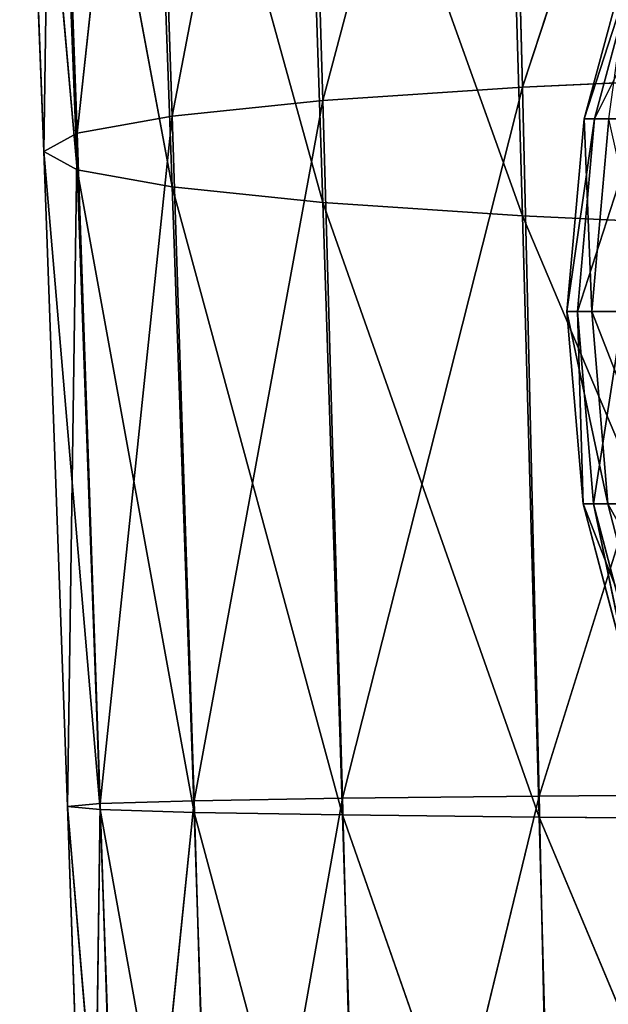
# Model space of a CAD drawing. Extents: x 382 to 531, y 0 to 277.
# Tile 341 of 656: x 443.83 to 448.41, y 66.78 to 74.45. Entities that reach past the tile are written whole.
import ezdxf

# ---------------------------------------------------------------- set-up
doc = ezdxf.new("R2010")
doc.units = 0
doc.header["$LTSCALE"] = 25.4
doc.layers.get('0').update_dxf_attribs({"color": 13, "linetype": 'CONTINUOUS'})

# ---------------------------------------------------------------- blocks, each defined once
blk = doc.blocks.new('NEWPORT-I-KINKIET-8157_STL')
at = {"color": 7}
for p, q in [((-48.6457, 90.1061, 203.0283), (-50.5279, 88.5126, 203.1151)), ((-48.6457, 90.1061, 203.0283), (-50.5279, 88.5126, 203.1151)), ((-50.5279, 88.5126, 203.1151), (-48.7509, 90.0659, 197.7179)), ((-50.5279, 88.5126, 203.1151), (-48.7509, 90.0659, 197.7179)), ((-50.3973, 87.9592, 208.6385), (-48.6457, 90.1061, 203.0283)), ((-50.3973, 87.9592, 208.6385), (-48.6457, 90.1061, 203.0283)), ((-48.5424, 89.4964, 208.6244), (-50.3973, 87.9592, 208.6385)), ((-48.5424, 89.4964, 208.6244), (-50.3973, 87.9592, 208.6385)), ((-50.5279, 88.5126, 203.1151), (-52.0811, 86.5804, 203.2203)), ((-50.5279, 88.5126, 203.1151), (-52.0811, 86.5804, 203.2203)), ((-51.9279, 86.0961, 208.6556), (-50.5279, 88.5126, 203.1151)), ((-51.9279, 86.0961, 208.6556), (-50.5279, 88.5126, 203.1151)), ((-50.5279, 88.5126, 203.1151), (-50.661, 88.4235, 197.8613)), ((-50.5279, 88.5126, 203.1151), (-50.661, 88.4235, 197.8613)), ((-50.3973, 87.9592, 208.6385), (-50.5279, 88.5126, 203.1151)), ((-50.3973, 87.9592, 208.6385), (-50.5279, 88.5126, 203.1151)), ((-52.0811, 86.5804, 203.2203), (-50.661, 88.4235, 197.8613)), ((-52.0811, 86.5804, 203.2203), (-50.661, 88.4235, 197.8613)), ((-50.3973, 87.9592, 208.6385), (-51.9279, 86.0961, 208.6556)), ((-50.3973, 87.9592, 208.6385), (-51.9279, 86.0961, 208.6556)), ((-50.3973, 87.9592, 208.6385), (-51.779, 84.9391, 214.3258)), ((-50.3973, 87.9592, 208.6385), (-51.779, 84.9391, 214.3258)), ((-50.3973, 87.9592, 208.6385), (-50.2702, 86.7233, 214.4174)), ((-50.3973, 87.9592, 208.6385), (-50.2702, 86.7233, 214.4174)), ((-52.0811, 86.5804, 203.2203), (-53.2541, 84.3618, 203.3409)), ((-52.0811, 86.5804, 203.2203), (-53.2541, 84.3618, 203.3409)), ((-53.0839, 83.958, 208.6752), (-52.0811, 86.5804, 203.2203)), ((-53.0839, 83.958, 208.6752), (-52.0811, 86.5804, 203.2203)), ((-52.0811, 86.5804, 203.2203), (-52.2372, 86.4314, 198.0349)), ((-52.0811, 86.5804, 203.2203), (-52.2372, 86.4314, 198.0349)), ((-51.9279, 86.0961, 208.6556), (-52.0811, 86.5804, 203.2203)), ((-51.9279, 86.0961, 208.6556), (-52.0811, 86.5804, 203.2203)), ((-53.2541, 84.3618, 203.3409), (-52.2372, 86.4314, 198.0349)), ((-53.2541, 84.3618, 203.3409), (-52.2372, 86.4314, 198.0349)), ((-51.9279, 86.0961, 208.6556), (-53.0839, 83.958, 208.6752)), ((-51.9279, 86.0961, 208.6556), (-53.0839, 83.958, 208.6752)), ((-51.9279, 86.0961, 208.6556), (-52.9183, 82.893, 214.2207)), ((-51.9279, 86.0961, 208.6556), (-52.9183, 82.893, 214.2207)), ((-51.9279, 86.0961, 208.6556), (-51.779, 84.9391, 214.3258)), ((-51.9279, 86.0961, 208.6556), (-51.779, 84.9391, 214.3258)), ((-53.2541, 84.3618, 203.3409), (-53.9955, 81.9087, 203.474)), ((-53.2541, 84.3618, 203.3409), (-53.9955, 81.9087, 203.474)), ((-53.8145, 81.5955, 208.6969), (-53.2541, 84.3618, 203.3409)), ((-53.8145, 81.5955, 208.6969), (-53.2541, 84.3618, 203.3409)), ((-53.2541, 84.3618, 203.3409), (-53.4276, 84.1431, 198.2341)), ((-53.2541, 84.3618, 203.3409), (-53.4276, 84.1431, 198.2341)), ((-53.0839, 83.958, 208.6752), (-53.2541, 84.3618, 203.3409)), ((-53.0839, 83.958, 208.6752), (-53.2541, 84.3618, 203.3409)), ((-53.9955, 81.9087, 203.474), (-53.4276, 84.1431, 198.2341)), ((-53.9955, 81.9087, 203.474), (-53.4276, 84.1431, 198.2341)), ((-53.0839, 83.958, 208.6752), (-53.8145, 81.5955, 208.6969)), ((-53.0839, 83.958, 208.6752), (-53.8145, 81.5955, 208.6969)), ((-53.0839, 83.958, 208.6752), (-53.6385, 80.634, 214.1046)), ((-53.0839, 83.958, 208.6752), (-53.6385, 80.634, 214.1046)), ((-53.0839, 83.958, 208.6752), (-52.9183, 82.893, 214.2207)), ((-53.0839, 83.958, 208.6752), (-52.9183, 82.893, 214.2207)), ((-53.9955, 81.9087, 203.474), (-54.254, 79.2734, 203.6168)), ((-53.9955, 81.9087, 203.474), (-54.254, 79.2734, 203.6168)), ((-53.9955, 81.9087, 203.474), (-54.1799, 81.6118, 198.4539)), ((-53.9955, 81.9087, 203.474), (-54.1799, 81.6118, 198.4539)), ((-54.0693, 79.0593, 208.7202), (-53.9955, 81.9087, 203.474)), ((-54.0693, 79.0593, 208.7202), (-53.9955, 81.9087, 203.474)), ((-53.8145, 81.5955, 208.6969), (-53.9955, 81.9087, 203.474)), ((-53.8145, 81.5955, 208.6969), (-53.9955, 81.9087, 203.474)), ((-54.254, 79.2734, 203.6168), (-54.1799, 81.6118, 198.4539)), ((-54.254, 79.2734, 203.6168), (-54.1799, 81.6118, 198.4539)), ((-53.8145, 81.5955, 208.6969), (-54.0693, 79.0593, 208.7202)), ((-53.8145, 81.5955, 208.6969), (-54.0693, 79.0593, 208.7202)), ((-53.8145, 81.5955, 208.6969), (-53.8896, 78.2113, 213.9801)), ((-53.8145, 81.5955, 208.6969), (-53.8896, 78.2113, 213.9801)), ((-53.8145, 81.5955, 208.6969), (-53.6385, 80.634, 214.1046)), ((-53.8145, 81.5955, 208.6969), (-53.6385, 80.634, 214.1046)), ((-54.254, 79.2734, 203.6168), (-54.4423, 78.891, 198.6896)), ((-54.254, 79.2734, 203.6168), (-54.4423, 78.891, 198.6896)), ((-53.8145, 76.5231, 208.7435), (-54.254, 79.2734, 203.6168)), ((-54.254, 79.2734, 203.6168), (-53.9955, 76.6384, 203.7597)), ((-53.8145, 76.5231, 208.7435), (-54.254, 79.2734, 203.6168)), ((-54.0693, 79.0593, 208.7202), (-54.254, 79.2734, 203.6168)), ((-54.0693, 79.0593, 208.7202), (-54.254, 79.2734, 203.6168)), ((-54.254, 79.2734, 203.6168), (-53.9955, 76.6384, 203.7597)), ((-54.0693, 79.0593, 208.7202), (-53.8896, 78.2113, 213.9801)), ((-54.0693, 79.0593, 208.7202), (-53.8896, 78.2113, 213.9801)), ((-54.0693, 79.0593, 208.7202), (-53.6385, 75.7884, 213.8555)), ((-54.0693, 79.0593, 208.7202), (-53.6385, 75.7884, 213.8555)), ((-54.0693, 79.0593, 208.7202), (-53.8145, 76.5231, 208.7435)), ((-54.0693, 79.0593, 208.7202), (-53.8145, 76.5231, 208.7435)), ((-53.9955, 76.6384, 203.7597), (-54.4423, 78.891, 198.6896)), ((-53.9955, 76.6384, 203.7597), (-54.4423, 78.891, 198.6896)), ((-53.9955, 76.6384, 203.7597), (-54.1799, 76.1708, 198.9253)), ((-53.9955, 76.6384, 203.7597), (-54.1799, 76.1708, 198.9253)), ((-53.0839, 74.1607, 208.7651), (-53.9955, 76.6384, 203.7597)), ((-53.9955, 76.6384, 203.7597), (-53.2541, 74.1861, 203.8928)), ((-53.0839, 74.1607, 208.7651), (-53.9955, 76.6384, 203.7597)), ((-53.8145, 76.5231, 208.7435), (-53.9955, 76.6384, 203.7597)), ((-53.8145, 76.5231, 208.7435), (-53.9955, 76.6384, 203.7597)), ((-53.9955, 76.6384, 203.7597), (-53.2541, 74.1861, 203.8928)), ((-53.8145, 76.5231, 208.7435), (-53.6385, 75.7884, 213.8555)), ((-53.8145, 76.5231, 208.7435), (-53.6385, 75.7884, 213.8555)), ((-53.8145, 76.5231, 208.7435), (-52.9183, 73.5288, 213.7394)), ((-53.8145, 76.5231, 208.7435), (-52.9183, 73.5288, 213.7394)), ((-53.8145, 76.5231, 208.7435), (-53.0839, 74.1607, 208.7651)), ((-53.8145, 76.5231, 208.7435), (-53.0839, 74.1607, 208.7651)), ((-53.2541, 74.1861, 203.8928), (-54.1799, 76.1708, 198.9253)), ((-53.2541, 74.1861, 203.8928), (-54.1799, 76.1708, 198.9253)), ((-53.2541, 74.1861, 203.8928), (-53.4276, 73.6407, 199.1451)), ((-53.2541, 74.1861, 203.8928), (-53.4276, 73.6407, 199.1451)), ((-51.9279, 72.0228, 208.7848), (-53.2541, 74.1861, 203.8928)), ((-53.2541, 74.1861, 203.8928), (-52.0811, 71.9684, 204.0135)), ((-51.9279, 72.0228, 208.7848), (-53.2541, 74.1861, 203.8928)), ((-53.0839, 74.1607, 208.7651), (-53.2541, 74.1861, 203.8928)), ((-53.0839, 74.1607, 208.7651), (-53.2541, 74.1861, 203.8928)), ((-53.2541, 74.1861, 203.8928), (-52.0811, 71.9684, 204.0135)), ((-53.0839, 74.1607, 208.7651), (-52.9183, 73.5288, 213.7394)), ((-53.0839, 74.1607, 208.7651), (-52.9183, 73.5288, 213.7394)), ((-53.0839, 74.1607, 208.7651), (-51.779, 71.4818, 213.6343)), ((-53.0839, 74.1607, 208.7651), (-51.779, 71.4818, 213.6343)), ((-53.0839, 74.1607, 208.7651), (-51.9279, 72.0228, 208.7848)), ((-53.0839, 74.1607, 208.7651), (-51.9279, 72.0228, 208.7848)), ((-52.0811, 71.9684, 204.0135), (-53.4276, 73.6407, 199.1451)), ((-52.0811, 71.9684, 204.0135), (-53.4276, 73.6407, 199.1451)), ((-52.0811, 71.9684, 204.0135), (-52.2372, 71.3539, 199.3442)), ((-52.0811, 71.9684, 204.0135), (-52.2372, 71.3539, 199.3442)), ((-51.9279, 72.0228, 208.7848), (-52.0811, 71.9684, 204.0135)), ((-51.9279, 72.0228, 208.7848), (-52.0811, 71.9684, 204.0135)), ((-50.3973, 70.1598, 208.8019), (-52.0811, 71.9684, 204.0135)), ((-52.0811, 71.9684, 204.0135), (-50.5279, 70.037, 204.1186)), ((-50.3973, 70.1598, 208.8019), (-52.0811, 71.9684, 204.0135)), ((-52.0811, 71.9684, 204.0135), (-50.5279, 70.037, 204.1186)), ((-51.9279, 72.0228, 208.7848), (-51.779, 71.4818, 213.6343)), ((-51.9279, 72.0228, 208.7848), (-51.779, 71.4818, 213.6343)), ((-51.9279, 72.0228, 208.7848), (-50.2702, 69.697, 213.5427)), ((-51.9279, 72.0228, 208.7848), (-50.2702, 69.697, 213.5427)), ((-51.9279, 72.0228, 208.7848), (-50.3973, 70.1598, 208.8019)), ((-51.9279, 72.0228, 208.7848), (-50.3973, 70.1598, 208.8019)), ((-50.5279, 70.037, 204.1186), (-52.2372, 71.3539, 199.3442)), ((-50.5279, 70.037, 204.1186), (-52.2372, 71.3539, 199.3442)), ((-50.3973, 70.1598, 208.8019), (-50.5279, 70.037, 204.1186)), ((-50.3973, 70.1598, 208.8019), (-50.5279, 70.037, 204.1186)), ((-50.3973, 70.1598, 208.8019), (-50.2702, 69.697, 213.5427)), ((-50.3973, 70.1598, 208.8019), (-50.2702, 69.697, 213.5427)), ((-50.3973, 70.1598, 208.8019), (-48.442, 68.2235, 213.467)), ((-50.3973, 70.1598, 208.8019), (-48.442, 68.2235, 213.467)), ((-50.3973, 70.1598, 208.8019), (-48.5424, 68.6226, 208.816)), ((-50.3973, 70.1598, 208.8019), (-48.5424, 68.6226, 208.816)), ((-50.5279, 70.037, 204.1186), (-50.661, 69.363, 199.5179)), ((-50.5279, 70.037, 204.1186), (-50.661, 69.363, 199.5179)), ((-48.5424, 68.6226, 208.816), (-50.5279, 70.037, 204.1186)), ((-50.5279, 70.037, 204.1186), (-48.6457, 68.4438, 204.2054)), ((-48.5424, 68.6226, 208.816), (-50.5279, 70.037, 204.1186)), ((-50.5279, 70.037, 204.1186), (-48.6457, 68.4438, 204.2054))]:
    blk.add_line(p, q, dxfattribs=at)
at = {"color": 250}
for p, q in [((-49.5201, -22.035, 204.8624), (-49.987, -23.5138, 204.8624)), ((-49.5201, -22.035, 204.8624), (-49.987, -23.5138, 204.8624)), ((-49.4026, -22.084, 206.3624), (-49.987, -23.5138, 204.8624)), ((-49.4026, -22.084, 206.3624), (-49.987, -23.5138, 204.8624)), ((-49.4026, -22.084, 206.3624), (-49.8627, -23.541, 206.3624)), ((-49.4026, -22.084, 206.3624), (-49.8627, -23.541, 206.3624)), ((-49.047, -22.2325, 207.8177), (-49.8627, -23.541, 206.3624)), ((-49.047, -22.2325, 207.8177), (-49.8627, -23.541, 206.3624)), ((-49.987, -23.5138, 204.8624), (-50.1824, -25.0522, 204.8624)), ((-49.987, -23.5138, 204.8624), (-50.1824, -25.0522, 204.8624)), ((-49.8627, -23.541, 206.3624), (-50.1824, -25.0522, 204.8624)), ((-49.8627, -23.541, 206.3624), (-50.1824, -25.0522, 204.8624)), ((-49.8627, -23.541, 206.3624), (-50.0552, -25.0568, 206.3624)), ((-49.8627, -23.541, 206.3624), (-50.0552, -25.0568, 206.3624)), ((-49.987, -23.5138, 204.8624), (-50.0477, -25.0571, 203.363)), ((-49.987, -23.5138, 204.8624), (-50.0477, -25.0571, 203.363)), ((-49.8554, -23.5426, 203.363), (-50.0477, -25.0571, 203.363)), ((-49.8554, -23.5426, 203.363), (-50.0477, -25.0571, 203.363)), ((-49.8627, -23.541, 206.3624), (-49.987, -23.5138, 204.8624)), ((-49.987, -23.5138, 204.8624), (-49.8554, -23.5426, 203.363)), ((-49.8627, -23.541, 206.3624), (-49.987, -23.5138, 204.8624)), ((-49.987, -23.5138, 204.8624), (-49.8554, -23.5426, 203.363)), ((-49.4862, -23.6237, 207.8177), (-49.8627, -23.541, 206.3624)), ((-49.4862, -23.6237, 207.8177), (-49.8627, -23.541, 206.3624)), ((-49.4862, -23.6237, 207.8177), (-50.0552, -25.0568, 206.3624)), ((-49.4862, -23.6237, 207.8177), (-50.0552, -25.0568, 206.3624)), ((-50.1824, -25.0522, 204.8624), (-50.0552, -25.0568, 206.3624)), ((-50.0477, -25.0571, 203.363), (-50.1824, -25.0522, 204.8624)), ((-49.9665, -26.5815, 203.363), (-50.1824, -25.0522, 204.8624)), ((-50.0477, -25.0571, 203.363), (-50.1824, -25.0522, 204.8624)), ((-49.9665, -26.5815, 203.363), (-50.1824, -25.0522, 204.8624)), ((-50.0999, -26.6007, 204.8624), (-50.1824, -25.0522, 204.8624)), ((-50.0999, -26.6007, 204.8624), (-50.1824, -25.0522, 204.8624)), ((-50.1824, -25.0522, 204.8624), (-50.0552, -25.0568, 206.3624)), ((-50.0999, -26.6007, 204.8624), (-50.0552, -25.0568, 206.3624)), ((-50.0999, -26.6007, 204.8624), (-50.0552, -25.0568, 206.3624)), ((-50.0552, -25.0568, 206.3624), (-49.67, -25.0709, 207.8177)), ((-49.9739, -26.5826, 206.3624), (-50.0552, -25.0568, 206.3624)), ((-49.9739, -26.5826, 206.3624), (-50.0552, -25.0568, 206.3624)), ((-50.0552, -25.0568, 206.3624), (-49.67, -25.0709, 207.8177)), ((-49.6553, -25.0714, 201.9097), (-50.0477, -25.0571, 203.363)), ((-49.5779, -26.5256, 201.9097), (-50.0477, -25.0571, 203.363)), ((-49.6553, -25.0714, 201.9097), (-50.0477, -25.0571, 203.363)), ((-49.5779, -26.5256, 201.9097), (-50.0477, -25.0571, 203.363)), ((-49.9665, -26.5815, 203.363), (-50.0477, -25.0571, 203.363)), ((-49.9665, -26.5815, 203.363), (-50.0477, -25.0571, 203.363)), ((-49.9739, -26.5826, 206.3624), (-49.67, -25.0709, 207.8177)), ((-49.9739, -26.5826, 206.3624), (-49.67, -25.0709, 207.8177)), ((-49.9739, -26.5826, 206.3624), (-49.5925, -26.5277, 207.8177)), ((-49.9739, -26.5826, 206.3624), (-49.5925, -26.5277, 207.8177)), ((-49.5779, -26.5256, 201.9097), (-49.9665, -26.5815, 203.363)), ((-49.5779, -26.5256, 201.9097), (-49.9665, -26.5815, 203.363)), ((-49.9665, -26.5815, 203.363), (-50.0999, -26.6007, 204.8624)), ((-49.9665, -26.5815, 203.363), (-50.0999, -26.6007, 204.8624)), ((-50.0999, -26.6007, 204.8624), (-49.9739, -26.5826, 206.3624)), ((-50.0999, -26.6007, 204.8624), (-49.9739, -26.5826, 206.3624)), ((-50.0999, -26.6007, 204.8624), (-49.7423, -28.1097, 204.8624)), ((-50.0999, -26.6007, 204.8624), (-49.7423, -28.1097, 204.8624)), ((-50.0999, -26.6007, 204.8624), (-49.6145, -28.067, 203.363)), ((-50.0999, -26.6007, 204.8624), (-49.6145, -28.067, 203.363)), ((-49.9739, -26.5826, 206.3624), (-49.6216, -28.0693, 206.3624)), ((-49.9739, -26.5826, 206.3624), (-49.6216, -28.0693, 206.3624)), ((-49.9739, -26.5826, 206.3624), (-49.7423, -28.1097, 204.8624)), ((-49.9739, -26.5826, 206.3624), (-49.7423, -28.1097, 204.8624)), ((-49.9665, -26.5815, 203.363), (-49.6145, -28.067, 203.363)), ((-49.9665, -26.5815, 203.363), (-49.6145, -28.067, 203.363)), ((-49.9665, -26.5815, 203.363), (-49.2421, -27.9425, 201.9097)), ((-49.9665, -26.5815, 203.363), (-49.2421, -27.9425, 201.9097))]:
    blk.add_line(p, q, dxfattribs=at)
at = {"color": 7}
mesh = blk.add_polyface(dxfattribs=at)
corners = [(-50.5279, 88.5126, 203.1151), (-48.7509, 90.0659, 197.7179), (-50.661, 88.4235, 197.8613)]
mesh.append_faces([[corners[k] for k in face] for face in [(0, 1, 2)]], dxfattribs={"color": 7})
mesh = blk.add_polyface(dxfattribs=at)
corners = [(-50.3973, 87.9592, 208.6385), (-48.6457, 90.1061, 203.0283), (-50.5279, 88.5126, 203.1151)]
mesh.append_faces([[corners[k] for k in face] for face in [(0, 1, 2)]], dxfattribs={"color": 7})
mesh = blk.add_polyface(dxfattribs=at)
corners = [(-50.5279, 88.5126, 203.1151), (-48.6457, 90.1061, 203.0283), (-48.7509, 90.0659, 197.7179)]
mesh.append_faces([[corners[k] for k in face] for face in [(0, 1, 2)]], dxfattribs={"color": 7})
mesh = blk.add_polyface(dxfattribs=at)
corners = [(-50.3973, 87.9592, 208.6385), (-48.5424, 89.4964, 208.6244), (-48.6457, 90.1061, 203.0283)]
mesh.append_faces([[corners[k] for k in face] for face in [(0, 1, 2)]], dxfattribs={"color": 7})
mesh = blk.add_polyface(dxfattribs=at)
corners = [(-50.2702, 86.7233, 214.4174), (-48.5424, 89.4964, 208.6244), (-50.3973, 87.9592, 208.6385)]
mesh.append_faces([[corners[k] for k in face] for face in [(0, 1, 2)]], dxfattribs={"color": 7})
mesh = blk.add_polyface(dxfattribs=at)
corners = [(-48.442, 88.1965, 214.4931), (-48.5424, 89.4964, 208.6244), (-50.2702, 86.7233, 214.4174)]
mesh.append_faces([[corners[k] for k in face] for face in [(0, 1, 2)]], dxfattribs={"color": 7})
mesh = blk.add_polyface(dxfattribs=at)
corners = [(-50.5279, 88.5126, 203.1151), (-52.0811, 86.5804, 203.2203), (-51.9279, 86.0961, 208.6556)]
mesh.append_faces([[corners[k] for k in face] for face in [(0, 1, 2)]], dxfattribs={"color": 7})
mesh = blk.add_polyface(dxfattribs=at)
corners = [(-50.5279, 88.5126, 203.1151), (-50.661, 88.4235, 197.8613), (-52.0811, 86.5804, 203.2203)]
mesh.append_faces([[corners[k] for k in face] for face in [(0, 1, 2)]], dxfattribs={"color": 7})
mesh = blk.add_polyface(dxfattribs=at)
corners = [(-50.5279, 88.5126, 203.1151), (-51.9279, 86.0961, 208.6556), (-50.3973, 87.9592, 208.6385)]
mesh.append_faces([[corners[k] for k in face] for face in [(0, 1, 2)]], dxfattribs={"color": 7})
mesh = blk.add_polyface(dxfattribs=at)
corners = [(-50.661, 88.4235, 197.8613), (-52.2372, 86.4314, 198.0349), (-52.0811, 86.5804, 203.2203)]
mesh.append_faces([[corners[k] for k in face] for face in [(0, 1, 2)]], dxfattribs={"color": 7})
mesh = blk.add_polyface(dxfattribs=at)
corners = [(-50.3973, 87.9592, 208.6385), (-51.9279, 86.0961, 208.6556), (-51.779, 84.9391, 214.3258)]
mesh.append_faces([[corners[k] for k in face] for face in [(0, 1, 2)]], dxfattribs={"color": 7})
mesh = blk.add_polyface(dxfattribs=at)
corners = [(-50.3973, 87.9592, 208.6385), (-51.779, 84.9391, 214.3258), (-50.2702, 86.7233, 214.4174)]
mesh.append_faces([[corners[k] for k in face] for face in [(0, 1, 2)]], dxfattribs={"color": 7})
mesh = blk.add_polyface(dxfattribs=at)
corners = [(-52.0811, 86.5804, 203.2203), (-53.2541, 84.3618, 203.3409), (-53.0839, 83.958, 208.6752)]
mesh.append_faces([[corners[k] for k in face] for face in [(0, 1, 2)]], dxfattribs={"color": 7})
mesh = blk.add_polyface(dxfattribs=at)
corners = [(-52.0811, 86.5804, 203.2203), (-52.2372, 86.4314, 198.0349), (-53.2541, 84.3618, 203.3409)]
mesh.append_faces([[corners[k] for k in face] for face in [(0, 1, 2)]], dxfattribs={"color": 7})
mesh = blk.add_polyface(dxfattribs=at)
corners = [(-52.0811, 86.5804, 203.2203), (-53.0839, 83.958, 208.6752), (-51.9279, 86.0961, 208.6556)]
mesh.append_faces([[corners[k] for k in face] for face in [(0, 1, 2)]], dxfattribs={"color": 7})
mesh = blk.add_polyface(dxfattribs=at)
corners = [(-52.2372, 86.4314, 198.0349), (-53.4276, 84.1431, 198.2341), (-53.2541, 84.3618, 203.3409)]
mesh.append_faces([[corners[k] for k in face] for face in [(0, 1, 2)]], dxfattribs={"color": 7})
mesh = blk.add_polyface(dxfattribs=at)
corners = [(-51.9279, 86.0961, 208.6556), (-53.0839, 83.958, 208.6752), (-52.9183, 82.893, 214.2207)]
mesh.append_faces([[corners[k] for k in face] for face in [(0, 1, 2)]], dxfattribs={"color": 7})
mesh = blk.add_polyface(dxfattribs=at)
corners = [(-51.9279, 86.0961, 208.6556), (-52.9183, 82.893, 214.2207), (-51.779, 84.9391, 214.3258)]
mesh.append_faces([[corners[k] for k in face] for face in [(0, 1, 2)]], dxfattribs={"color": 7})
mesh = blk.add_polyface(dxfattribs=at)
corners = [(-53.2541, 84.3618, 203.3409), (-53.9955, 81.9087, 203.474), (-53.8145, 81.5955, 208.6969)]
mesh.append_faces([[corners[k] for k in face] for face in [(0, 1, 2)]], dxfattribs={"color": 7})
mesh = blk.add_polyface(dxfattribs=at)
corners = [(-53.2541, 84.3618, 203.3409), (-53.4276, 84.1431, 198.2341), (-53.9955, 81.9087, 203.474)]
mesh.append_faces([[corners[k] for k in face] for face in [(0, 1, 2)]], dxfattribs={"color": 7})
mesh = blk.add_polyface(dxfattribs=at)
corners = [(-53.2541, 84.3618, 203.3409), (-53.8145, 81.5955, 208.6969), (-53.0839, 83.958, 208.6752)]
mesh.append_faces([[corners[k] for k in face] for face in [(0, 1, 2)]], dxfattribs={"color": 7})
mesh = blk.add_polyface(dxfattribs=at)
corners = [(-53.4276, 84.1431, 198.2341), (-54.1799, 81.6118, 198.4539), (-53.9955, 81.9087, 203.474)]
mesh.append_faces([[corners[k] for k in face] for face in [(0, 1, 2)]], dxfattribs={"color": 7})
mesh = blk.add_polyface(dxfattribs=at)
corners = [(-53.0839, 83.958, 208.6752), (-53.8145, 81.5955, 208.6969), (-53.6385, 80.634, 214.1046)]
mesh.append_faces([[corners[k] for k in face] for face in [(0, 1, 2)]], dxfattribs={"color": 7})
mesh = blk.add_polyface(dxfattribs=at)
corners = [(-53.0839, 83.958, 208.6752), (-53.6385, 80.634, 214.1046), (-52.9183, 82.893, 214.2207)]
mesh.append_faces([[corners[k] for k in face] for face in [(0, 1, 2)]], dxfattribs={"color": 7})
mesh = blk.add_polyface(dxfattribs=at)
corners = [(-53.9955, 81.9087, 203.474), (-54.254, 79.2734, 203.6168), (-54.0693, 79.0593, 208.7202)]
mesh.append_faces([[corners[k] for k in face] for face in [(0, 1, 2)]], dxfattribs={"color": 7})
mesh = blk.add_polyface(dxfattribs=at)
corners = [(-53.9955, 81.9087, 203.474), (-54.1799, 81.6118, 198.4539), (-54.254, 79.2734, 203.6168)]
mesh.append_faces([[corners[k] for k in face] for face in [(0, 1, 2)]], dxfattribs={"color": 7})
mesh = blk.add_polyface(dxfattribs=at)
corners = [(-53.9955, 81.9087, 203.474), (-54.0693, 79.0593, 208.7202), (-53.8145, 81.5955, 208.6969)]
mesh.append_faces([[corners[k] for k in face] for face in [(0, 1, 2)]], dxfattribs={"color": 7})
mesh = blk.add_polyface(dxfattribs=at)
corners = [(-54.1799, 81.6118, 198.4539), (-54.4423, 78.891, 198.6896), (-54.254, 79.2734, 203.6168)]
mesh.append_faces([[corners[k] for k in face] for face in [(0, 1, 2)]], dxfattribs={"color": 7})
mesh = blk.add_polyface(dxfattribs=at)
corners = [(-53.8145, 81.5955, 208.6969), (-54.0693, 79.0593, 208.7202), (-53.8896, 78.2113, 213.9801)]
mesh.append_faces([[corners[k] for k in face] for face in [(0, 1, 2)]], dxfattribs={"color": 7})
mesh = blk.add_polyface(dxfattribs=at)
corners = [(-53.8145, 81.5955, 208.6969), (-53.8896, 78.2113, 213.9801), (-53.6385, 80.634, 214.1046)]
mesh.append_faces([[corners[k] for k in face] for face in [(0, 1, 2)]], dxfattribs={"color": 7})
mesh = blk.add_polyface(dxfattribs=at)
corners = [(-54.254, 79.2734, 203.6168), (-54.4423, 78.891, 198.6896), (-53.9955, 76.6384, 203.7597)]
mesh.append_faces([[corners[k] for k in face] for face in [(0, 1, 2)]], dxfattribs={"color": 7})
mesh = blk.add_polyface(dxfattribs=at)
corners = [(-54.254, 79.2734, 203.6168), (-53.9955, 76.6384, 203.7597), (-53.8145, 76.5231, 208.7435)]
mesh.append_faces([[corners[k] for k in face] for face in [(0, 1, 2)]], dxfattribs={"color": 7})
mesh = blk.add_polyface(dxfattribs=at)
corners = [(-54.254, 79.2734, 203.6168), (-53.8145, 76.5231, 208.7435), (-54.0693, 79.0593, 208.7202)]
mesh.append_faces([[corners[k] for k in face] for face in [(0, 1, 2)]], dxfattribs={"color": 7})
mesh = blk.add_polyface(dxfattribs=at)
corners = [(-54.0693, 79.0593, 208.7202), (-53.6385, 75.7884, 213.8555), (-53.8896, 78.2113, 213.9801)]
mesh.append_faces([[corners[k] for k in face] for face in [(0, 1, 2)]], dxfattribs={"color": 7})
mesh = blk.add_polyface(dxfattribs=at)
corners = [(-54.0693, 79.0593, 208.7202), (-53.8145, 76.5231, 208.7435), (-53.6385, 75.7884, 213.8555)]
mesh.append_faces([[corners[k] for k in face] for face in [(0, 1, 2)]], dxfattribs={"color": 7})
mesh = blk.add_polyface(dxfattribs=at)
corners = [(-54.4423, 78.891, 198.6896), (-54.1799, 76.1708, 198.9253), (-53.9955, 76.6384, 203.7597)]
mesh.append_faces([[corners[k] for k in face] for face in [(0, 1, 2)]], dxfattribs={"color": 7})
mesh = blk.add_polyface(dxfattribs=at)
corners = [(-53.9955, 76.6384, 203.7597), (-54.1799, 76.1708, 198.9253), (-53.2541, 74.1861, 203.8928)]
mesh.append_faces([[corners[k] for k in face] for face in [(0, 1, 2)]], dxfattribs={"color": 7})
mesh = blk.add_polyface(dxfattribs=at)
corners = [(-53.9955, 76.6384, 203.7597), (-53.2541, 74.1861, 203.8928), (-53.0839, 74.1607, 208.7651)]
mesh.append_faces([[corners[k] for k in face] for face in [(0, 1, 2)]], dxfattribs={"color": 7})
mesh = blk.add_polyface(dxfattribs=at)
corners = [(-53.9955, 76.6384, 203.7597), (-53.0839, 74.1607, 208.7651), (-53.8145, 76.5231, 208.7435)]
mesh.append_faces([[corners[k] for k in face] for face in [(0, 1, 2)]], dxfattribs={"color": 7})
mesh = blk.add_polyface(dxfattribs=at)
corners = [(-53.8145, 76.5231, 208.7435), (-52.9183, 73.5288, 213.7394), (-53.6385, 75.7884, 213.8555)]
mesh.append_faces([[corners[k] for k in face] for face in [(0, 1, 2)]], dxfattribs={"color": 7})
mesh = blk.add_polyface(dxfattribs=at)
corners = [(-53.8145, 76.5231, 208.7435), (-53.0839, 74.1607, 208.7651), (-52.9183, 73.5288, 213.7394)]
mesh.append_faces([[corners[k] for k in face] for face in [(0, 1, 2)]], dxfattribs={"color": 7})
mesh = blk.add_polyface(dxfattribs=at)
corners = [(-54.1799, 76.1708, 198.9253), (-53.4276, 73.6407, 199.1451), (-53.2541, 74.1861, 203.8928)]
mesh.append_faces([[corners[k] for k in face] for face in [(0, 1, 2)]], dxfattribs={"color": 7})
mesh = blk.add_polyface(dxfattribs=at)
corners = [(-53.2541, 74.1861, 203.8928), (-53.4276, 73.6407, 199.1451), (-52.0811, 71.9684, 204.0135)]
mesh.append_faces([[corners[k] for k in face] for face in [(0, 1, 2)]], dxfattribs={"color": 7})
mesh = blk.add_polyface(dxfattribs=at)
corners = [(-53.2541, 74.1861, 203.8928), (-52.0811, 71.9684, 204.0135), (-51.9279, 72.0228, 208.7848)]
mesh.append_faces([[corners[k] for k in face] for face in [(0, 1, 2)]], dxfattribs={"color": 7})
mesh = blk.add_polyface(dxfattribs=at)
corners = [(-53.2541, 74.1861, 203.8928), (-51.9279, 72.0228, 208.7848), (-53.0839, 74.1607, 208.7651)]
mesh.append_faces([[corners[k] for k in face] for face in [(0, 1, 2)]], dxfattribs={"color": 7})
mesh = blk.add_polyface(dxfattribs=at)
corners = [(-53.0839, 74.1607, 208.7651), (-51.779, 71.4818, 213.6343), (-52.9183, 73.5288, 213.7394)]
mesh.append_faces([[corners[k] for k in face] for face in [(0, 1, 2)]], dxfattribs={"color": 7})
mesh = blk.add_polyface(dxfattribs=at)
corners = [(-53.0839, 74.1607, 208.7651), (-51.9279, 72.0228, 208.7848), (-51.779, 71.4818, 213.6343)]
mesh.append_faces([[corners[k] for k in face] for face in [(0, 1, 2)]], dxfattribs={"color": 7})
mesh = blk.add_polyface(dxfattribs=at)
corners = [(-53.4276, 73.6407, 199.1451), (-52.2372, 71.3539, 199.3442), (-52.0811, 71.9684, 204.0135)]
mesh.append_faces([[corners[k] for k in face] for face in [(0, 1, 2)]], dxfattribs={"color": 7})
mesh = blk.add_polyface(dxfattribs=at)
corners = [(-52.0811, 71.9684, 204.0135), (-52.2372, 71.3539, 199.3442), (-50.5279, 70.037, 204.1186)]
mesh.append_faces([[corners[k] for k in face] for face in [(0, 1, 2)]], dxfattribs={"color": 7})
mesh = blk.add_polyface(dxfattribs=at)
corners = [(-51.9279, 72.0228, 208.7848), (-52.0811, 71.9684, 204.0135), (-50.3973, 70.1598, 208.8019)]
mesh.append_faces([[corners[k] for k in face] for face in [(0, 1, 2)]], dxfattribs={"color": 7})
mesh = blk.add_polyface(dxfattribs=at)
corners = [(-52.0811, 71.9684, 204.0135), (-50.5279, 70.037, 204.1186), (-50.3973, 70.1598, 208.8019)]
mesh.append_faces([[corners[k] for k in face] for face in [(0, 1, 2)]], dxfattribs={"color": 7})
mesh = blk.add_polyface(dxfattribs=at)
corners = [(-51.9279, 72.0228, 208.7848), (-50.2702, 69.697, 213.5427), (-51.779, 71.4818, 213.6343)]
mesh.append_faces([[corners[k] for k in face] for face in [(0, 1, 2)]], dxfattribs={"color": 7})
mesh = blk.add_polyface(dxfattribs=at)
corners = [(-51.9279, 72.0228, 208.7848), (-50.3973, 70.1598, 208.8019), (-50.2702, 69.697, 213.5427)]
mesh.append_faces([[corners[k] for k in face] for face in [(0, 1, 2)]], dxfattribs={"color": 7})
mesh = blk.add_polyface(dxfattribs=at)
corners = [(-52.2372, 71.3539, 199.3442), (-50.661, 69.363, 199.5179), (-50.5279, 70.037, 204.1186)]
mesh.append_faces([[corners[k] for k in face] for face in [(0, 1, 2)]], dxfattribs={"color": 7})
mesh = blk.add_polyface(dxfattribs=at)
corners = [(-48.5424, 68.6226, 208.816), (-50.3973, 70.1598, 208.8019), (-50.5279, 70.037, 204.1186)]
mesh.append_faces([[corners[k] for k in face] for face in [(0, 1, 2)]], dxfattribs={"color": 7})
mesh = blk.add_polyface(dxfattribs=at)
corners = [(-50.2702, 69.697, 213.5427), (-50.3973, 70.1598, 208.8019), (-48.442, 68.2235, 213.467)]
mesh.append_faces([[corners[k] for k in face] for face in [(0, 1, 2)]], dxfattribs={"color": 7})
mesh = blk.add_polyface(dxfattribs=at)
corners = [(-48.442, 68.2235, 213.467), (-50.3973, 70.1598, 208.8019), (-48.5424, 68.6226, 208.816)]
mesh.append_faces([[corners[k] for k in face] for face in [(0, 1, 2)]], dxfattribs={"color": 7})
mesh = blk.add_polyface(dxfattribs=at)
corners = [(-48.6457, 68.4438, 204.2054), (-50.5279, 70.037, 204.1186), (-50.661, 69.363, 199.5179)]
mesh.append_faces([[corners[k] for k in face] for face in [(0, 1, 2)]], dxfattribs={"color": 7})
mesh = blk.add_polyface(dxfattribs=at)
corners = [(-48.5424, 68.6226, 208.816), (-50.5279, 70.037, 204.1186), (-48.6457, 68.4438, 204.2054)]
mesh.append_faces([[corners[k] for k in face] for face in [(0, 1, 2)]], dxfattribs={"color": 7})
mesh = blk.add_polyface(dxfattribs=at)
corners = [(-48.6457, 68.4438, 204.2054), (-50.661, 69.363, 199.5179), (-48.7509, 67.7212, 199.6612)]
mesh.append_faces([[corners[k] for k in face] for face in [(0, 1, 2)]], dxfattribs={"color": 7})
at = {"color": 250}
mesh = blk.add_polyface(dxfattribs=at)
corners = [(-49.5201, -22.035, 204.8624), (-49.987, -23.5138, 204.8624), (-49.4026, -22.084, 206.3624)]
mesh.append_faces([[corners[k] for k in face] for face in [(0, 1, 2)]], dxfattribs={"color": 250})
mesh = blk.add_polyface(dxfattribs=at)
corners = [(-49.5201, -22.035, 204.8624), (-49.8554, -23.5426, 203.363), (-49.987, -23.5138, 204.8624)]
mesh.append_faces([[corners[k] for k in face] for face in [(0, 1, 2)]], dxfattribs={"color": 250})
mesh = blk.add_polyface(dxfattribs=at)
corners = [(-49.4026, -22.084, 206.3624), (-49.987, -23.5138, 204.8624), (-49.8627, -23.541, 206.3624)]
mesh.append_faces([[corners[k] for k in face] for face in [(0, 1, 2)]], dxfattribs={"color": 250})
mesh = blk.add_polyface(dxfattribs=at)
corners = [(-49.4026, -22.084, 206.3624), (-49.8627, -23.541, 206.3624), (-49.047, -22.2325, 207.8177)]
mesh.append_faces([[corners[k] for k in face] for face in [(0, 1, 2)]], dxfattribs={"color": 250})
mesh = blk.add_polyface(dxfattribs=at)
corners = [(-49.047, -22.2325, 207.8177), (-49.8627, -23.541, 206.3624), (-49.4862, -23.6237, 207.8177)]
mesh.append_faces([[corners[k] for k in face] for face in [(0, 1, 2)]], dxfattribs={"color": 250})
mesh = blk.add_polyface(dxfattribs=at)
corners = [(-49.987, -23.5138, 204.8624), (-50.1824, -25.0522, 204.8624), (-49.8627, -23.541, 206.3624)]
mesh.append_faces([[corners[k] for k in face] for face in [(0, 1, 2)]], dxfattribs={"color": 250})
mesh = blk.add_polyface(dxfattribs=at)
corners = [(-49.987, -23.5138, 204.8624), (-50.0477, -25.0571, 203.363), (-50.1824, -25.0522, 204.8624)]
mesh.append_faces([[corners[k] for k in face] for face in [(0, 1, 2)]], dxfattribs={"color": 250})
mesh = blk.add_polyface(dxfattribs=at)
corners = [(-49.8627, -23.541, 206.3624), (-50.1824, -25.0522, 204.8624), (-50.0552, -25.0568, 206.3624)]
mesh.append_faces([[corners[k] for k in face] for face in [(0, 1, 2)]], dxfattribs={"color": 250})
mesh = blk.add_polyface(dxfattribs=at)
corners = [(-49.8627, -23.541, 206.3624), (-50.0552, -25.0568, 206.3624), (-49.4862, -23.6237, 207.8177)]
mesh.append_faces([[corners[k] for k in face] for face in [(0, 1, 2)]], dxfattribs={"color": 250})
mesh = blk.add_polyface(dxfattribs=at)
corners = [(-49.987, -23.5138, 204.8624), (-49.8554, -23.5426, 203.363), (-50.0477, -25.0571, 203.363)]
mesh.append_faces([[corners[k] for k in face] for face in [(0, 1, 2)]], dxfattribs={"color": 250})
mesh = blk.add_polyface(dxfattribs=at)
corners = [(-49.8554, -23.5426, 203.363), (-49.6553, -25.0714, 201.9097), (-50.0477, -25.0571, 203.363)]
mesh.append_faces([[corners[k] for k in face] for face in [(0, 1, 2)]], dxfattribs={"color": 250})
mesh = blk.add_polyface(dxfattribs=at)
corners = [(-49.4862, -23.6237, 207.8177), (-50.0552, -25.0568, 206.3624), (-49.67, -25.0709, 207.8177)]
mesh.append_faces([[corners[k] for k in face] for face in [(0, 1, 2)]], dxfattribs={"color": 250})
mesh = blk.add_polyface(dxfattribs=at)
corners = [(-50.1824, -25.0522, 204.8624), (-50.0477, -25.0571, 203.363), (-49.9665, -26.5815, 203.363)]
mesh.append_faces([[corners[k] for k in face] for face in [(0, 1, 2)]], dxfattribs={"color": 250})
mesh = blk.add_polyface(dxfattribs=at)
corners = [(-50.1824, -25.0522, 204.8624), (-49.9665, -26.5815, 203.363), (-50.0999, -26.6007, 204.8624)]
mesh.append_faces([[corners[k] for k in face] for face in [(0, 1, 2)]], dxfattribs={"color": 250})
mesh = blk.add_polyface(dxfattribs=at)
corners = [(-50.1824, -25.0522, 204.8624), (-50.0999, -26.6007, 204.8624), (-50.0552, -25.0568, 206.3624)]
mesh.append_faces([[corners[k] for k in face] for face in [(0, 1, 2)]], dxfattribs={"color": 250})
mesh = blk.add_polyface(dxfattribs=at)
corners = [(-50.0552, -25.0568, 206.3624), (-50.0999, -26.6007, 204.8624), (-49.9739, -26.5826, 206.3624)]
mesh.append_faces([[corners[k] for k in face] for face in [(0, 1, 2)]], dxfattribs={"color": 250})
mesh = blk.add_polyface(dxfattribs=at)
corners = [(-50.0552, -25.0568, 206.3624), (-49.9739, -26.5826, 206.3624), (-49.67, -25.0709, 207.8177)]
mesh.append_faces([[corners[k] for k in face] for face in [(0, 1, 2)]], dxfattribs={"color": 250})
mesh = blk.add_polyface(dxfattribs=at)
corners = [(-50.0477, -25.0571, 203.363), (-49.6553, -25.0714, 201.9097), (-49.5779, -26.5256, 201.9097)]
mesh.append_faces([[corners[k] for k in face] for face in [(0, 1, 2)]], dxfattribs={"color": 250})
mesh = blk.add_polyface(dxfattribs=at)
corners = [(-50.0477, -25.0571, 203.363), (-49.5779, -26.5256, 201.9097), (-49.9665, -26.5815, 203.363)]
mesh.append_faces([[corners[k] for k in face] for face in [(0, 1, 2)]], dxfattribs={"color": 250})
mesh = blk.add_polyface(dxfattribs=at)
corners = [(-49.67, -25.0709, 207.8177), (-49.9739, -26.5826, 206.3624), (-49.5925, -26.5277, 207.8177)]
mesh.append_faces([[corners[k] for k in face] for face in [(0, 1, 2)]], dxfattribs={"color": 250})
mesh = blk.add_polyface(dxfattribs=at)
corners = [(-49.5925, -26.5277, 207.8177), (-49.9739, -26.5826, 206.3624), (-49.6216, -28.0693, 206.3624)]
mesh.append_faces([[corners[k] for k in face] for face in [(0, 1, 2)]], dxfattribs={"color": 250})
mesh = blk.add_polyface(dxfattribs=at)
corners = [(-49.5779, -26.5256, 201.9097), (-49.2421, -27.9425, 201.9097), (-49.9665, -26.5815, 203.363)]
mesh.append_faces([[corners[k] for k in face] for face in [(0, 1, 2)]], dxfattribs={"color": 250})
mesh = blk.add_polyface(dxfattribs=at)
corners = [(-49.9665, -26.5815, 203.363), (-49.6145, -28.067, 203.363), (-50.0999, -26.6007, 204.8624)]
mesh.append_faces([[corners[k] for k in face] for face in [(0, 1, 2)]], dxfattribs={"color": 250})
mesh = blk.add_polyface(dxfattribs=at)
corners = [(-49.9739, -26.5826, 206.3624), (-50.0999, -26.6007, 204.8624), (-49.7423, -28.1097, 204.8624)]
mesh.append_faces([[corners[k] for k in face] for face in [(0, 1, 2)]], dxfattribs={"color": 250})
mesh = blk.add_polyface(dxfattribs=at)
corners = [(-50.0999, -26.6007, 204.8624), (-49.6145, -28.067, 203.363), (-49.7423, -28.1097, 204.8624)]
mesh.append_faces([[corners[k] for k in face] for face in [(0, 1, 2)]], dxfattribs={"color": 250})
mesh = blk.add_polyface(dxfattribs=at)
corners = [(-49.9739, -26.5826, 206.3624), (-49.7423, -28.1097, 204.8624), (-49.6216, -28.0693, 206.3624)]
mesh.append_faces([[corners[k] for k in face] for face in [(0, 1, 2)]], dxfattribs={"color": 250})
mesh = blk.add_polyface(dxfattribs=at)
corners = [(-49.9665, -26.5815, 203.363), (-49.2421, -27.9425, 201.9097), (-49.6145, -28.067, 203.363)]
mesh.append_faces([[corners[k] for k in face] for face in [(0, 1, 2)]], dxfattribs={"color": 250})

msp = doc.modelspace()

# ---------------------------------------------------------------- block references
at = {"color": 0, "extrusion": (0, -1, 6.12323e-17)}
msp.add_blockref('NEWPORT-I-KINKIET-8157_STL', (498.2704, 722.7769, -277.036), dxfattribs=at)

doc.saveas('drawing.dxf')
